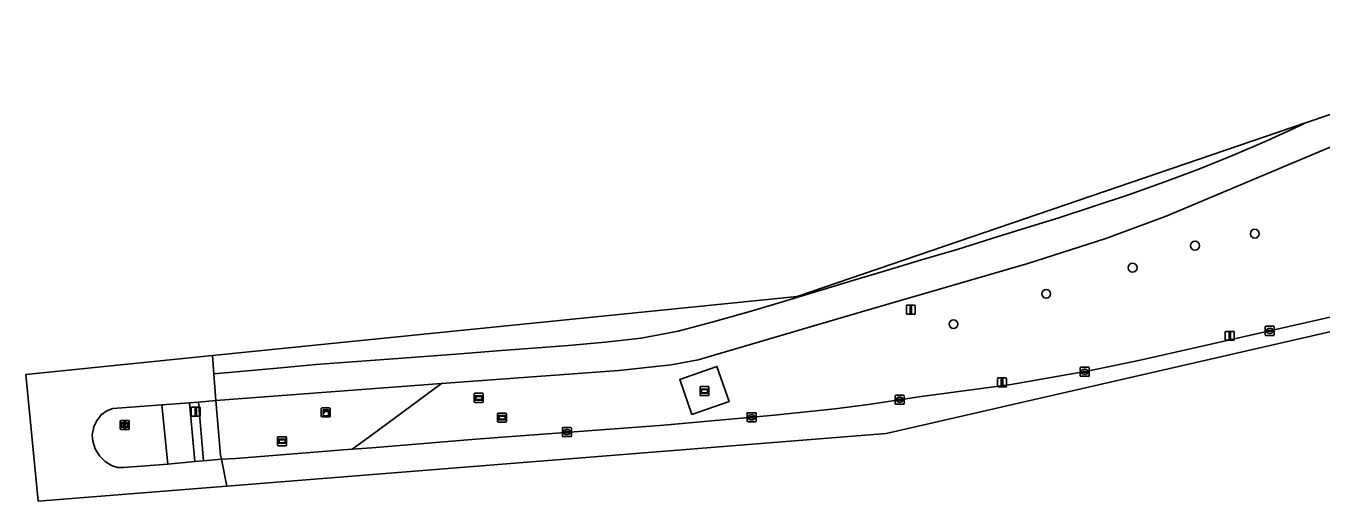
# Model space of a CAD drawing. Extents: x 158031 to 159244, y 380104 to 381214.
# Drawn here: x 158030.6 to 158174, y 380881.6 to 380934.1 of the extents above; entities that cross this region are included whole.
import ezdxf

# ---------------------------------------------------------------- set-up
doc = ezdxf.new("R2010")
doc.units = 0
for name, color, linetype in [('IMGEO_Berm_groen', 7, 'Continuous'), ('IMGEO_Boom', 7, 'Continuous'), ('IMGEO_Fietspad_open', 7, 'Continuous'), ('IMGEO_Kast', 7, 'Continuous'), ('IMGEO_Kolk', 7, 'Continuous'), ('IMGEO_Lichtmast', 7, 'Continuous'), ('IMGEO_Plaatsnaambord', 7, 'Continuous'), ('IMGEO_Reclamebord', 7, 'Continuous'), ('IMGEO_Rijbaan_regionaal_gesloten', 7, 'Continuous'), ('IMGEO_Terreindeel_open', 7, 'Continuous'), ('IMGEO_Verkeersbordpaal', 7, 'Continuous'), ('IMGEO_Verkeerseiland_open', 7, 'Continuous'), ('IMGEO_Verkeersregelinstallatiepaal', 7, 'Continuous'), ('IMGEO_Verklikker', 7, 'Continuous'), ('IMGEO_Voetpad_open', 7, 'Continuous'), ('IMGEO_Wegwijzer', 7, 'Continuous')]:
    doc.layers.add(name, color=color, linetype=linetype)

msp = doc.modelspace()

# ---------------------------------------------------------------- linework, layer by layer
at = {"layer": 'IMGEO_Berm_groen'}
msp.add_lwpolyline([(158177.79, 380921.93), (158156.82, 380913.1), (158150.15, 380910.63), (158141.5, 380907.87), (158123.11, 380902.54), (158105.02, 380897.22), (158102.05, 380896.66), (158096.24, 380896.05), (158076.62, 380894.58), (158068.98, 380888.97), (158066.74, 380887.32), (158068.9, 380887.49), (158080.42, 380888.42), (158101.23, 380889.98), (158113.43, 380891.09), (158120.14, 380891.81), (158123.89, 380892.29), (158129.47, 380893.11), (158139.67, 380894.49), (158148.28, 380895.98), (158153.95, 380897.19), (158175.11, 380901.96)], dxfattribs=at)
for points in [[(158108.46, 380892.6), (158104.34, 380891.17), (158102.99, 380895.05), (158107.11, 380896.48)], [(158076.62, 380894.58), (158051.66, 380892.72), (158052.18, 380886.67), (158052.27, 380886.22), (158053.88, 380886.29), (158065.73, 380887.24), (158066.74, 380887.32), (158068.98, 380888.97)]]:
    msp.add_lwpolyline(points, close=True, dxfattribs=at)
at = {"layer": 'IMGEO_Boom'}
for centre in [(158166.63, 380911.16), (158160.02, 380909.84), (158153.11, 380907.41), (158143.55, 380904.51), (158133.29, 380901.16)]:
    msp.add_circle(centre, 0.489, dxfattribs=at)
at = {"layer": 'IMGEO_Fietspad_open'}
msp.add_lwpolyline([(158049.32, 380885.96), (158048.74, 380892.47), (158045.69, 380892.23), (158046.34, 380885.69)], close=True, dxfattribs=at)
at = {"layer": 'IMGEO_Kast'}
for p, q in [((158063.32, 380890.96), (158063.32, 380891.8)), ((158063.32, 380891.8), (158063.32, 380890.96)), ((158063.39, 380891.89), (158064.24, 380891.89)), ((158064.24, 380891.89), (158063.39, 380891.89)), ((158064.25, 380890.89), (158063.4, 380890.89)), ((158063.4, 380890.89), (158064.25, 380890.89)), ((158064.32, 380891.81), (158064.32, 380890.97)), ((158064.32, 380890.97), (158064.32, 380891.81))]:
    msp.add_line(p, q, dxfattribs=at)
for points in [[(158063.52, 380891.68), (158064.12, 380891.68), (158064.12, 380891.59), (158063.52, 380891.59), (158063.52, 380891.68)], [(158063.52, 380891.5), (158064.12, 380891.5), (158064.12, 380891.02), (158063.52, 380891.02), (158063.52, 380891.5)]]:
    msp.add_lwpolyline(points, dxfattribs=at)
msp.add_circle((158063.6, 380891.35), 0.0377, dxfattribs=at)
for centre, start, end in [((158063.4, 380891.81), 92.4484, 184.2845), ((158063.4, 380891.81), 92.4484, 184.2845), ((158063.4, 380890.97), 182.4484, 274.2845), ((158063.4, 380890.97), 182.4484, 274.2845), ((158064.24, 380891.81), 2.4484, 94.2845), ((158064.24, 380891.81), 2.4484, 94.2845), ((158064.24, 380890.97), 272.4484, 4.2845), ((158064.24, 380890.97), 272.4484, 4.2845)]:
    msp.add_arc(centre, 0.0779, start, end, dxfattribs=at)
at = {"layer": 'IMGEO_Kolk'}
for p, q in [((158167.79, 380900), (158167.79, 380900.85)), ((158167.86, 380900.92), (158168.72, 380900.92)), ((158168.79, 380900.85), (158168.79, 380900)), ((158168.72, 380899.92), (158167.86, 380899.92)), ((158168.05, 380900.42), (158168.05, 380900.43)), ((158168.09, 380900.47), (158168.49, 380900.47)), ((158168.49, 380900.38), (158168.09, 380900.38)), ((158168.3, 380900.14), (158168.27, 380900.14)), ((158168.28, 380900.7), (158168.3, 380900.7)), ((158168.53, 380900.43), (158168.53, 380900.42)), ((158147.32, 380895.46), (158147.32, 380896.32)), ((158147.39, 380896.39), (158148.24, 380896.39)), ((158148.24, 380895.39), (158147.39, 380895.39)), ((158147.57, 380895.88), (158147.57, 380895.9)), ((158148.01, 380895.85), (158147.61, 380895.85)), ((158147.62, 380895.93), (158148.01, 380895.93)), ((158147.8, 380896.17), (158147.83, 380896.17)), ((158147.83, 380895.61), (158147.8, 380895.61)), ((158148.06, 380895.9), (158148.06, 380895.88)), ((158148.32, 380896.32), (158148.32, 380895.46)), ((158126.83, 380892.38), (158126.83, 380893.24)), ((158126.9, 380893.31), (158127.76, 380893.31)), ((158127.76, 380892.31), (158126.9, 380892.31)), ((158127.09, 380892.8), (158127.09, 380892.82)), ((158127.13, 380892.85), (158127.53, 380892.85)), ((158127.53, 380892.77), (158127.13, 380892.77)), ((158127.34, 380892.53), (158127.31, 380892.53)), ((158127.32, 380893.09), (158127.34, 380893.09)), ((158127.57, 380892.82), (158127.57, 380892.8)), ((158127.83, 380893.24), (158127.83, 380892.38)), ((158110.44, 380890.43), (158110.44, 380891.28)), ((158110.51, 380891.36), (158111.36, 380891.36)), ((158110.7, 380890.85), (158110.7, 380890.86)), ((158110.74, 380890.9), (158111.14, 380890.9)), ((158111.13, 380890.81), (158110.74, 380890.81)), ((158110.93, 380891.14), (158110.95, 380891.14)), ((158111.18, 380890.86), (158111.18, 380890.85)), ((158111.44, 380891.28), (158111.44, 380890.43)), ((158090, 380888.8), (158090, 380889.65)), ((158090.08, 380889.73), (158090.93, 380889.73)), ((158090.49, 380889.51), (158090.52, 380889.51)), ((158091, 380889.65), (158091, 380888.8)), ((158111.36, 380890.36), (158110.51, 380890.36)), ((158110.95, 380890.58), (158110.92, 380890.58)), ((158090.93, 380888.73), (158090.08, 380888.73)), ((158090.26, 380889.22), (158090.26, 380889.23)), ((158090.3, 380889.27), (158090.7, 380889.27)), ((158090.7, 380889.18), (158090.3, 380889.18)), ((158090.51, 380888.95), (158090.49, 380888.95)), ((158090.75, 380889.23), (158090.75, 380889.22))]:
    msp.add_line(p, q, dxfattribs=at)
for points in [[(158167.79, 380900), (158167.79, 380900.85)], [(158167.86, 380900.92), (158168.72, 380900.92)], [(158168.79, 380900.85), (158168.79, 380900)], [(158168.72, 380899.92), (158167.86, 380899.92)], [(158147.32, 380895.46), (158147.32, 380896.32)], [(158147.39, 380896.39), (158148.24, 380896.39)], [(158148.24, 380895.39), (158147.39, 380895.39)], [(158148.32, 380896.32), (158148.32, 380895.46)], [(158126.83, 380892.38), (158126.83, 380893.24)], [(158126.9, 380893.31), (158127.76, 380893.31)], [(158127.76, 380892.31), (158126.9, 380892.31)], [(158127.83, 380893.24), (158127.83, 380892.38)], [(158110.44, 380890.43), (158110.44, 380891.28)], [(158110.51, 380891.36), (158111.36, 380891.36)], [(158111.44, 380891.28), (158111.44, 380890.43)], [(158090, 380888.8), (158090, 380889.65)], [(158090.08, 380889.73), (158090.93, 380889.73)], [(158091, 380889.65), (158091, 380888.8)], [(158111.36, 380890.36), (158110.51, 380890.36)], [(158090.93, 380888.73), (158090.08, 380888.73)]]:
    msp.add_lwpolyline(points, dxfattribs=at)
for centre, radius, start, end in [((158167.87, 380900.85), 0.0765, 91.552, 178.448), ((158167.87, 380900.85), 0.0765, 91.552, 178.448), ((158168.71, 380900.85), 0.0765, 1.552, 88.448), ((158168.71, 380900.85), 0.0765, 1.552, 88.448), ((158167.87, 380900), 0.0765, 181.552, 268.448), ((158167.87, 380900), 0.0765, 181.552, 268.448), ((158168.09, 380900.43), 0.0403, 85.8775, 175.7526), ((158168.08, 380900.42), 0.0366, 178.938, 274.7102), ((158168.49, 380900.43), 0.0386, 1.7309, 96.639), ((158168.49, 380900.42), 0.043, 264.8664, 352.4533), ((158168.71, 380900), 0.0765, 271.552, 358.448), ((158168.71, 380900), 0.0765, 271.552, 358.448), ((158147.39, 380896.32), 0.0765, 91.552, 178.448), ((158147.39, 380896.32), 0.0765, 91.552, 178.448), ((158147.39, 380895.47), 0.0765, 181.552, 268.448), ((158147.39, 380895.47), 0.0765, 181.552, 268.448), ((158147.61, 380895.89), 0.0403, 85.8775, 175.7526), ((158147.61, 380895.88), 0.0366, 178.938, 274.7102), ((158148.02, 380895.9), 0.0386, 1.7309, 96.639), ((158148.02, 380895.89), 0.043, 264.8664, 352.4533), ((158148.24, 380896.32), 0.0765, 1.552, 88.448), ((158148.24, 380896.32), 0.0765, 1.552, 88.448), ((158148.24, 380895.47), 0.0765, 271.552, 358.448), ((158148.24, 380895.47), 0.0765, 271.552, 358.448), ((158126.91, 380893.23), 0.0765, 91.552, 178.448), ((158126.91, 380893.23), 0.0765, 91.552, 178.448), ((158126.91, 380892.38), 0.0765, 181.552, 268.448), ((158126.91, 380892.38), 0.0765, 181.552, 268.448), ((158127.13, 380892.81), 0.0403, 85.8775, 175.7526), ((158127.12, 380892.8), 0.0366, 178.938, 274.7102), ((158127.53, 380892.81), 0.0386, 1.7309, 96.639), ((158127.53, 380892.81), 0.043, 264.8664, 352.4533), ((158127.75, 380893.23), 0.0765, 1.552, 88.448), ((158127.75, 380893.23), 0.0765, 1.552, 88.448), ((158127.75, 380892.38), 0.0765, 271.552, 358.448), ((158127.75, 380892.38), 0.0765, 271.552, 358.448), ((158110.51, 380891.28), 0.0765, 91.552, 178.448), ((158110.51, 380891.28), 0.0765, 91.552, 178.448), ((158110.74, 380890.86), 0.0403, 85.8775, 175.7526), ((158110.73, 380890.85), 0.0366, 178.938, 274.7102), ((158111.14, 380890.86), 0.043, 264.8664, 352.4533), ((158111.14, 380890.86), 0.0386, 1.7309, 96.639), ((158111.36, 380891.28), 0.0765, 1.552, 88.448), ((158111.36, 380891.28), 0.0765, 1.552, 88.448), ((158090.08, 380889.65), 0.0765, 91.552, 178.448), ((158090.08, 380889.65), 0.0765, 91.552, 178.448), ((158090.93, 380889.65), 0.0765, 1.552, 88.448), ((158090.93, 380889.65), 0.0765, 1.552, 88.448), ((158110.51, 380890.43), 0.0765, 181.552, 268.448), ((158110.51, 380890.43), 0.0765, 181.552, 268.448), ((158111.36, 380890.43), 0.0765, 271.552, 358.448), ((158111.36, 380890.43), 0.0765, 271.552, 358.448), ((158090.08, 380888.8), 0.0765, 181.552, 268.448), ((158090.08, 380888.8), 0.0765, 181.552, 268.448), ((158090.3, 380889.23), 0.0403, 85.8775, 175.7526), ((158090.3, 380889.22), 0.0366, 178.938, 274.7102), ((158090.71, 380889.23), 0.0386, 1.7309, 96.639), ((158090.7, 380889.23), 0.043, 264.8664, 352.4533), ((158090.93, 380888.8), 0.0765, 271.552, 358.448), ((158090.93, 380888.8), 0.0765, 271.552, 358.448)]:
    msp.add_arc(centre, radius, start, end, dxfattribs=at)
for centre, major_axis, ratio, start_param, end_param in [((158168.28, 380900.42), (-0.387, 0.002), 0.722429, 4.712389, 7.853982), ((158168.3, 380900.42), (-0.39, 0.002), 0.717154, 1.570796, 4.712389), ((158147.8, 380895.89), (-0.387, 0.002), 0.722429, 4.712389, 7.853982), ((158147.83, 380895.89), (-0.39, 0.002), 0.717154, 1.570796, 4.712389), ((158127.32, 380892.81), (-0.387, 0.002), 0.722429, 4.712389, 7.853982), ((158127.34, 380892.81), (-0.39, 0.002), 0.717154, 1.570796, 4.712389), ((158110.92, 380890.86), (-0.387, 0.002), 0.722429, 4.712389, 7.853982), ((158110.95, 380890.86), (-0.39, 0.002), 0.717154, 1.570796, 4.712389), ((158090.49, 380889.23), (-0.387, 0.002), 0.722429, 4.712389, 7.853982), ((158090.51, 380889.23), (-0.39, 0.002), 0.717154, 1.570796, 4.712389)]:
    msp.add_ellipse(centre, major_axis=major_axis, ratio=ratio, start_param=start_param, end_param=end_param, dxfattribs=at)
at = {"layer": 'IMGEO_Lichtmast'}
for p, q in [((158163.37, 380899.47), (158163.37, 380900.26)), ((158163.37, 380900.26), (158163.37, 380899.47)), ((158163.47, 380900.36), (158164.26, 380900.36)), ((158164.26, 380900.36), (158163.47, 380900.36)), ((158164.36, 380900.26), (158164.36, 380899.47)), ((158164.36, 380899.47), (158164.36, 380900.26)), ((158164.26, 380899.37), (158163.47, 380899.37)), ((158163.47, 380899.37), (158164.26, 380899.37)), ((158138.16, 380894.31), (158138.16, 380895.11)), ((158138.16, 380895.11), (158138.16, 380894.31)), ((158138.26, 380895.21), (158139.05, 380895.21)), ((158139.05, 380895.21), (158138.26, 380895.21)), ((158139.15, 380895.11), (158139.15, 380894.31)), ((158139.15, 380894.31), (158139.15, 380895.11)), ((158139.05, 380894.21), (158138.26, 380894.21)), ((158138.26, 380894.21), (158139.05, 380894.21)), ((158041.07, 380889.61), (158041.07, 380890.4)), ((158041.07, 380890.4), (158041.07, 380889.61)), ((158041.17, 380890.5), (158041.96, 380890.5)), ((158041.96, 380890.5), (158041.17, 380890.5)), ((158041.96, 380889.51), (158041.17, 380889.51)), ((158041.17, 380889.51), (158041.96, 380889.51)), ((158042.06, 380890.4), (158042.06, 380889.61)), ((158042.06, 380889.61), (158042.06, 380890.4))]:
    msp.add_line(p, q, dxfattribs=at)
for points in [[(158163.79, 380900.24), (158163.94, 380900.24), (158163.94, 380899.49), (158163.79, 380899.49), (158163.79, 380900.24)], [(158138.58, 380895.08), (158138.73, 380895.08), (158138.73, 380894.33), (158138.58, 380894.33), (158138.58, 380895.08)], [(158041.49, 380890.38), (158041.64, 380890.38), (158041.64, 380889.63), (158041.49, 380889.63), (158041.49, 380890.38)]]:
    msp.add_lwpolyline(points, dxfattribs=at)
for centre, start, end in [((158163.47, 380900.26), 90, 180), ((158163.47, 380900.26), 90, 180), ((158163.47, 380899.47), 180, 270), ((158163.47, 380899.47), 180, 270), ((158164.26, 380900.26), 0, 90), ((158164.26, 380900.26), 360, 90), ((158164.26, 380899.47), 270, 0), ((158164.26, 380899.47), 270, 0), ((158138.26, 380895.11), 90, 180), ((158138.26, 380895.11), 90, 180), ((158139.05, 380895.11), 0, 90), ((158139.05, 380895.11), 360, 90), ((158138.26, 380894.31), 180, 270), ((158138.26, 380894.31), 180, 270), ((158139.05, 380894.31), 270, 0), ((158139.05, 380894.31), 270, 0), ((158041.17, 380890.4), 90, 180), ((158041.17, 380890.4), 90, 180), ((158041.17, 380889.61), 180, 270), ((158041.17, 380889.61), 180, 270), ((158041.96, 380890.4), 0, 90), ((158041.96, 380890.4), 360, 90), ((158041.96, 380889.61), 270, 0), ((158041.96, 380889.61), 270, 0)]:
    msp.add_arc(centre, 0.1, start, end, dxfattribs=at)
at = {"layer": 'IMGEO_Plaatsnaambord'}
for p, q in [((158058.49, 380887.81), (158058.49, 380888.61)), ((158058.49, 380888.61), (158058.49, 380887.81)), ((158058.59, 380888.71), (158059.38, 380888.71)), ((158059.38, 380888.71), (158058.59, 380888.71)), ((158059.48, 380888.61), (158059.48, 380887.81)), ((158059.48, 380887.81), (158059.48, 380888.61)), ((158059.38, 380887.71), (158058.59, 380887.71)), ((158058.59, 380887.71), (158059.38, 380887.71))]:
    msp.add_line(p, q, dxfattribs=at)
for points in [[(158058.59, 380888.44), (158059.37, 380888.44), (158059.37, 380887.98), (158058.59, 380887.98), (158058.59, 380888.44)], [(158058.65, 380888.38), (158058.65, 380888.04), (158059.31, 380888.04), (158059.31, 380888.38), (158058.65, 380888.38)]]:
    msp.add_lwpolyline(points, dxfattribs=at)
for centre, start, end in [((158058.59, 380888.61), 90, 180), ((158058.59, 380888.61), 90, 180), ((158059.38, 380888.61), 0, 90), ((158059.38, 380888.61), 360, 90), ((158058.59, 380887.81), 180, 270), ((158058.59, 380887.81), 180, 270), ((158059.38, 380887.81), 270, 0), ((158059.38, 380887.81), 270, 0)]:
    msp.add_arc(centre, 0.1, start, end, dxfattribs=at)
at = {"layer": 'IMGEO_Reclamebord'}
for p, q in [((158105.24, 380893.35), (158105.24, 380894.15)), ((158105.24, 380894.15), (158105.24, 380893.35)), ((158105.34, 380894.25), (158106.13, 380894.25)), ((158106.13, 380894.25), (158105.34, 380894.25)), ((158106.23, 380894.15), (158106.23, 380893.35)), ((158106.23, 380893.35), (158106.23, 380894.15)), ((158106.13, 380893.25), (158105.34, 380893.25)), ((158105.34, 380893.25), (158106.13, 380893.25))]:
    msp.add_line(p, q, dxfattribs=at)
for points in [[(158105.35, 380893.98), (158106.13, 380893.98), (158106.13, 380893.52), (158105.35, 380893.52), (158105.35, 380893.98)], [(158105.41, 380893.92), (158105.41, 380893.58), (158106.07, 380893.58), (158106.07, 380893.92), (158105.41, 380893.92)]]:
    msp.add_lwpolyline(points, dxfattribs=at)
for centre, start, end in [((158105.34, 380894.15), 90, 180), ((158105.34, 380894.15), 90, 180), ((158106.13, 380894.15), 0, 90), ((158106.13, 380894.15), 360, 90), ((158105.34, 380893.35), 180, 270), ((158105.34, 380893.35), 180, 270), ((158106.13, 380893.35), 270, 0), ((158106.13, 380893.35), 270, 0)]:
    msp.add_arc(centre, 0.1, start, end, dxfattribs=at)
at = {"layer": 'IMGEO_Rijbaan_regionaal_gesloten'}
for points in [[(158175.11, 380901.96), (158153.95, 380897.19), (158148.28, 380895.98), (158139.67, 380894.49), (158129.47, 380893.11), (158123.89, 380892.29), (158120.14, 380891.81), (158113.43, 380891.09), (158101.23, 380889.98), (158080.42, 380888.42), (158068.9, 380887.49), (158066.74, 380887.32), (158065.73, 380887.24), (158053.88, 380886.29), (158052.27, 380886.22), (158052.87, 380883.25), (158125.83, 380889.07), (158322.67, 380934.15)], [(158177.91, 380925.33), (158172.26, 380923.41), (158171.59, 380923.1), (158167.97, 380921.43), (158164.15, 380919.8), (158160.43, 380918.31), (158156.69, 380916.91), (158152.77, 380915.51), (158144.94, 380912.91), (158141.33, 380911.83), (158137.52, 380910.62), (158133.71, 380909.42), (158129.76, 380908.29), (158125.99, 380907.12), (158122.14, 380905.97), (158114.38, 380903.62), (158110.64, 380902.53), (158106.69, 380901.4), (158102.83, 380900.4), (158098.72, 380899.62), (158094.75, 380899.16), (158090.67, 380898.79), (158086.72, 380898.49), (158082.77, 380898.19), (158078.71, 380897.87), (158074.76, 380897.57), (158070.79, 380897.29), (158066.73, 380897), (158062.73, 380896.69), (158058.84, 380896.32), (158051.44, 380895.65), (158051.66, 380892.72), (158076.62, 380894.58), (158096.24, 380896.05), (158102.05, 380896.66), (158105.02, 380897.22), (158123.11, 380902.54), (158141.5, 380907.87), (158150.15, 380910.63), (158156.82, 380913.1), (158177.79, 380921.93)], [(158051.28, 380897.69), (158051.44, 380895.65), (158058.84, 380896.32), (158062.73, 380896.69), (158066.73, 380897), (158070.79, 380897.29), (158074.76, 380897.57), (158078.71, 380897.87), (158082.77, 380898.19), (158086.72, 380898.49), (158090.67, 380898.79), (158094.75, 380899.16), (158098.72, 380899.62), (158102.83, 380900.4), (158106.69, 380901.4), (158110.64, 380902.53), (158114.38, 380903.62), (158122.14, 380905.97), (158125.99, 380907.12), (158129.76, 380908.29), (158133.71, 380909.42), (158137.52, 380910.62), (158141.33, 380911.83), (158144.94, 380912.91), (158152.77, 380915.51), (158156.69, 380916.91), (158160.43, 380918.31), (158164.15, 380919.8), (158167.97, 380921.43), (158171.59, 380923.1), (158172.26, 380923.41), (158115.97, 380904.23), (158051.28, 380897.69)], [(158051.28, 380897.69), (158030.64, 380895.6), (158032, 380881.59), (158052.87, 380883.25), (158052.27, 380886.22), (158050.3, 380886.05), (158049.32, 380885.96), (158046.34, 380885.69), (158041.49, 380885.31), (158040.77, 380885.31), (158040.11, 380885.53), (158039.39, 380885.98), (158038.77, 380886.59), (158038.31, 380887.37), (158038.04, 380888.21), (158037.97, 380888.91), (158038.16, 380889.8), (158038.43, 380890.42), (158038.96, 380891.14), (158039.59, 380891.59), (158040.27, 380891.82), (158045.69, 380892.23), (158048.74, 380892.47), (158049.73, 380892.54), (158051.66, 380892.72), (158051.44, 380895.65), (158051.28, 380897.69)]]:
    msp.add_lwpolyline(points, dxfattribs=at)
at = {"layer": 'IMGEO_Terreindeel_open'}
msp.add_lwpolyline([(158104.34, 380891.17), (158108.46, 380892.6), (158107.11, 380896.48), (158102.99, 380895.05)], close=True, dxfattribs=at)
at = {"layer": 'IMGEO_Verkeersbordpaal'}
for p, q in [((158128.07, 380902.35), (158128.07, 380903.15)), ((158128.07, 380903.15), (158128.07, 380902.35)), ((158128.17, 380903.25), (158128.95, 380903.25)), ((158128.95, 380903.25), (158128.17, 380903.25)), ((158129.05, 380903.15), (158129.05, 380902.35)), ((158129.05, 380902.35), (158129.05, 380903.15)), ((158128.95, 380902.25), (158128.17, 380902.25)), ((158128.17, 380902.25), (158128.95, 380902.25))]:
    msp.add_line(p, q, dxfattribs=at)
msp.add_lwpolyline([(158128.49, 380903.12), (158128.64, 380903.12), (158128.64, 380902.37), (158128.49, 380902.37), (158128.49, 380903.12)], dxfattribs=at)
for centre, start, end in [((158128.17, 380903.15), 90, 180), ((158128.17, 380903.15), 90, 180), ((158128.17, 380902.35), 180, 270), ((158128.17, 380902.35), 180, 270), ((158128.95, 380903.15), 0, 90), ((158128.95, 380903.15), 360, 90), ((158128.95, 380902.35), 270, 0), ((158128.95, 380902.35), 270, 0)]:
    msp.add_arc(centre, 0.1, start, end, dxfattribs=at)
at = {"layer": 'IMGEO_Verkeerseiland_open'}
for points in [[(158050.3, 380886.05), (158049.73, 380892.54), (158048.74, 380892.47), (158049.32, 380885.96)], [(158046.34, 380885.69), (158045.69, 380892.23), (158040.27, 380891.82), (158039.59, 380891.59), (158038.96, 380891.14), (158038.43, 380890.42), (158038.16, 380889.8), (158037.97, 380888.91), (158038.04, 380888.21), (158038.31, 380887.37), (158038.77, 380886.59), (158039.39, 380885.98), (158040.11, 380885.53), (158040.77, 380885.31), (158041.49, 380885.31)]]:
    msp.add_lwpolyline(points, close=True, dxfattribs=at)
at = {"layer": 'IMGEO_Verkeersregelinstallatiepaal'}
for p, q in [((158048.94, 380891.09), (158048.94, 380891.89)), ((158048.94, 380891.89), (158048.94, 380891.09)), ((158049.04, 380891.99), (158049.83, 380891.99)), ((158049.83, 380891.99), (158049.04, 380891.99)), ((158049.83, 380890.99), (158049.04, 380890.99)), ((158049.04, 380890.99), (158049.83, 380890.99)), ((158049.93, 380891.89), (158049.93, 380891.09)), ((158049.93, 380891.09), (158049.93, 380891.89))]:
    msp.add_line(p, q, dxfattribs=at)
msp.add_lwpolyline([(158049.36, 380891.86), (158049.51, 380891.86), (158049.51, 380891.11), (158049.36, 380891.11), (158049.36, 380891.86)], dxfattribs=at)
for centre, start, end in [((158049.04, 380891.89), 90, 180), ((158049.04, 380891.89), 90, 180), ((158049.04, 380891.09), 180, 270), ((158049.04, 380891.09), 180, 270), ((158049.83, 380891.89), 0, 90), ((158049.83, 380891.89), 360, 90), ((158049.83, 380891.09), 270, 0), ((158049.83, 380891.09), 270, 0)]:
    msp.add_arc(centre, 0.1, start, end, dxfattribs=at)
at = {"layer": 'IMGEO_Verklikker'}
for p, q in [((158080.25, 380892.61), (158080.25, 380893.41)), ((158080.25, 380893.41), (158080.25, 380892.61)), ((158080.35, 380893.51), (158081.14, 380893.51)), ((158081.14, 380893.51), (158080.35, 380893.51)), ((158081.14, 380892.51), (158080.35, 380892.51)), ((158080.35, 380892.51), (158081.14, 380892.51)), ((158081.24, 380893.41), (158081.24, 380892.61)), ((158081.24, 380892.61), (158081.24, 380893.41)), ((158082.84, 380890.41), (158082.84, 380891.21)), ((158082.84, 380891.21), (158082.84, 380890.41)), ((158082.94, 380891.31), (158083.73, 380891.31)), ((158083.73, 380891.31), (158082.94, 380891.31)), ((158083.83, 380891.21), (158083.83, 380890.41)), ((158083.83, 380890.41), (158083.83, 380891.21)), ((158083.73, 380890.31), (158082.94, 380890.31)), ((158082.94, 380890.31), (158083.73, 380890.31))]:
    msp.add_line(p, q, dxfattribs=at)
for points in [[(158080.35, 380893.24), (158081.14, 380893.24), (158081.14, 380892.77), (158080.35, 380892.77), (158080.35, 380893.24)], [(158080.42, 380893.17), (158080.42, 380892.84), (158081.08, 380892.84), (158081.08, 380893.17), (158080.42, 380893.17)], [(158082.94, 380891.04), (158083.73, 380891.04), (158083.73, 380890.57), (158082.94, 380890.57), (158082.94, 380891.04)], [(158083, 380890.97), (158083, 380890.64), (158083.66, 380890.64), (158083.66, 380890.97), (158083, 380890.97)]]:
    msp.add_lwpolyline(points, dxfattribs=at)
for centre, start, end in [((158080.35, 380893.41), 90, 180), ((158080.35, 380893.41), 90, 180), ((158080.35, 380892.61), 180, 270), ((158080.35, 380892.61), 180, 270), ((158081.14, 380893.41), 0, 90), ((158081.14, 380893.41), 360, 90), ((158081.14, 380892.61), 270, 0), ((158081.14, 380892.61), 270, 0), ((158082.94, 380891.21), 90, 180), ((158082.94, 380891.21), 90, 180), ((158083.73, 380891.21), 0, 90), ((158083.73, 380891.21), 360, 90), ((158082.94, 380890.41), 180, 270), ((158082.94, 380890.41), 180, 270), ((158083.73, 380890.41), 270, 0), ((158083.73, 380890.41), 270, 0)]:
    msp.add_arc(centre, 0.1, start, end, dxfattribs=at)
at = {"layer": 'IMGEO_Voetpad_open'}
msp.add_lwpolyline([(158050.3, 380886.05), (158052.27, 380886.22), (158052.18, 380886.67), (158051.66, 380892.72), (158049.73, 380892.54)], close=True, dxfattribs=at)
at = {"layer": 'IMGEO_Wegwijzer'}
for p, q in [((158041.1, 380889.6), (158041.1, 380890.4)), ((158041.1, 380890.4), (158041.1, 380889.6)), ((158041.2, 380890.5), (158041.98, 380890.5)), ((158041.98, 380890.5), (158041.2, 380890.5)), ((158041.98, 380889.5), (158041.2, 380889.5)), ((158041.2, 380889.5), (158041.98, 380889.5)), ((158042.08, 380890.4), (158042.08, 380889.6)), ((158042.08, 380889.6), (158042.08, 380890.4))]:
    msp.add_line(p, q, dxfattribs=at)
for points in [[(158041.2, 380890.23), (158041.98, 380890.23), (158041.98, 380889.77), (158041.2, 380889.77), (158041.2, 380890.23)], [(158041.26, 380890.17), (158041.26, 380889.83), (158041.92, 380889.83), (158041.92, 380890.17), (158041.26, 380890.17)]]:
    msp.add_lwpolyline(points, dxfattribs=at)
for centre, start, end in [((158041.2, 380890.4), 90, 180), ((158041.2, 380890.4), 90, 180), ((158041.2, 380889.6), 180, 270), ((158041.2, 380889.6), 180, 270), ((158041.98, 380890.4), 0, 90), ((158041.98, 380890.4), 360, 90), ((158041.98, 380889.6), 270, 0), ((158041.98, 380889.6), 270, 0)]:
    msp.add_arc(centre, 0.1, start, end, dxfattribs=at)

doc.saveas('drawing.dxf')
